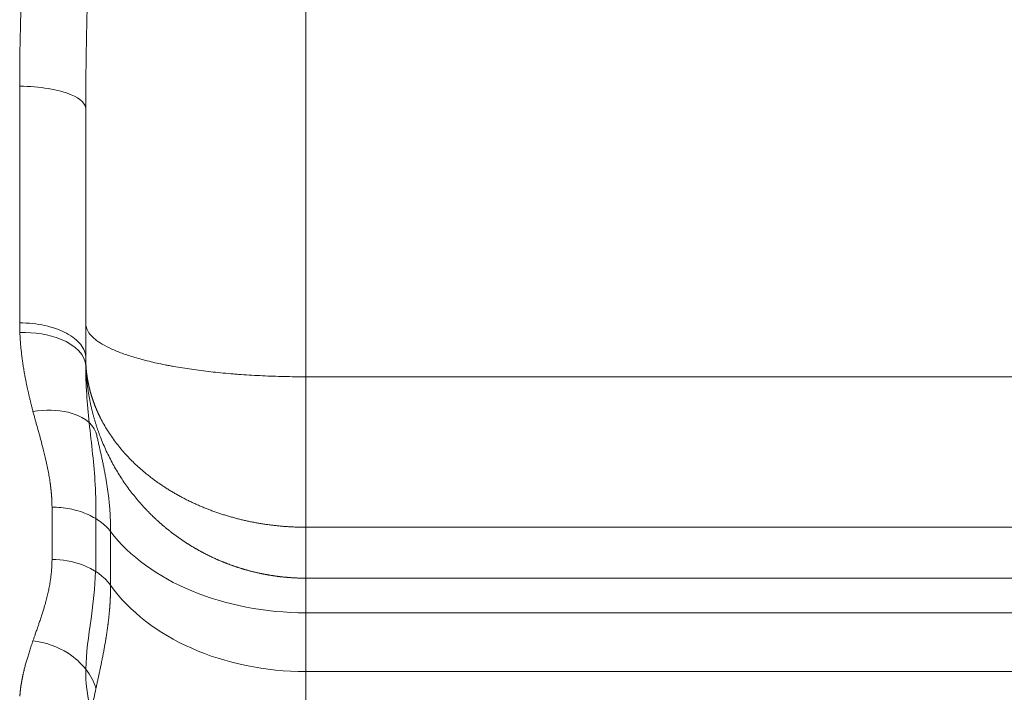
# Model space of a CAD drawing. Header units: millimetres. Extents: x 51337 to 61814, y -21781 to -12277.
# Tile 266 of 378: x 60581 to 60626, y -21254 to -21223. Entities that reach past the tile are written whole.
import ezdxf

# ---------------------------------------------------------------- set-up
doc = ezdxf.new("R2010")
doc.units = ezdxf.units.MM
doc.header["$LTSCALE"] = 0.3175
doc.layers.add('1轮廓实线层', color=7, linetype='Continuous', lineweight=18)

msp = doc.modelspace()

# ---------------------------------------------------------------- linework, layer by layer
at = {"layer": '1轮廓实线层'}
for p, q in [((60594.01597, -21175.27521), (60594.01597, -21239.50138)), ((60581.01597, -21226.29732), (60581.01597, -21237.05019)), ((60584.01597, -21227.31872), (60584.01597, -21237.08809)), ((60584.01597, -21227.31943), (60584.01597, -21237.07415)), ((60594.01597, -21239.50138), (60725.51597, -21239.50138)), ((60594.01597, -21239.50138), (60594.01597, -21246.33985)), ((60582.48341, -21247.80098), (60582.48341, -21245.4286)), ((60584.47658, -21245.94796), (60584.47658, -21248.35401)), ((60585.14477, -21246.53581), (60585.14477, -21248.97723)), ((60594.01597, -21246.33985), (60725.51597, -21246.33985)), ((60594.01597, -21250.22648), (60594.01597, -21248.65354)), ((60594.01597, -21248.65354), (60725.51597, -21248.65354)), ((60594.01597, -21250.22648), (60594.01597, -21252.89807)), ((60725.51597, -21250.22648), (60594.01597, -21250.22648)), ((60594.01597, -21256.53885), (60594.01597, -21252.89807)), ((60594.01597, -21252.89807), (60725.51597, -21252.89807))]:
    msp.add_line(p, q, dxfattribs=at)
for centre, ratio in [((60594.01597, -21243.37237), 0.68541099), ((60594.01597, -21245.61651), 0.72815642)]:
    msp.add_ellipse(centre, major_axis=(10, 0), ratio=ratio, start_param=3.62132129, end_param=4.71238898, dxfattribs=at)
for points, knots in [([(60584.01597, -21187.45716), (60584.01599, -21187.49767), (60584.01601, -21187.57867), (60584.01618, -21187.70023), (60584.01646, -21187.82182), (60584.01685, -21187.94344), (60584.01735, -21188.06509), (60584.01795, -21188.18677), (60584.01865, -21188.30848), (60584.01945, -21188.43022), (60584.02035, -21188.552), (60584.02134, -21188.6738), (60584.02243, -21188.79563), (60584.02361, -21188.91749), (60584.02489, -21189.03939), (60584.02625, -21189.16131), (60584.02769, -21189.28326), (60584.02922, -21189.40525), (60584.03083, -21189.52726), (60584.03252, -21189.64931), (60584.03429, -21189.77138), (60584.03614, -21189.89349), (60584.03806, -21190.01562), (60584.04005, -21190.13779), (60584.04212, -21190.25999), (60584.04425, -21190.38221), (60584.04645, -21190.50447), (60584.04871, -21190.62676), (60584.05104, -21190.74907), (60584.05343, -21190.87142), (60584.05588, -21190.9938), (60584.05839, -21191.11621), (60584.06095, -21191.23865), (60584.06357, -21191.36112), (60584.06624, -21191.48362), (60584.06897, -21191.60615), (60584.07174, -21191.72871), (60584.07456, -21191.8513), (60584.07742, -21191.97392), (60584.08033, -21192.09657), (60584.08328, -21192.21926), (60584.08628, -21192.34197), (60584.08931, -21192.46471), (60584.09238, -21192.58748), (60584.09549, -21192.71029), (60584.09863, -21192.83312), (60584.1018, -21192.95599), (60584.10501, -21193.07888), (60584.10825, -21193.20181), (60584.11151, -21193.32476), (60584.1148, -21193.44775), (60584.11812, -21193.57076), (60584.12146, -21193.69381), (60584.12482, -21193.81689), (60584.12821, -21193.93999), (60584.13161, -21194.06313), (60584.13503, -21194.1863), (60584.13847, -21194.3095), (60584.14193, -21194.43272), (60584.1454, -21194.55598), (60584.14888, -21194.67927), (60584.15237, -21194.80259), (60584.15587, -21194.92594), (60584.15938, -21195.04932), (60584.1629, -21195.17273), (60584.16642, -21195.29617), (60584.16995, -21195.41964), (60584.17348, -21195.54315), (60584.17701, -21195.66668), (60584.18055, -21195.79024), (60584.18408, -21195.91383), (60584.18761, -21196.03745), (60584.19114, -21196.16111), (60584.19467, -21196.28479), (60584.19819, -21196.40851), (60584.2017, -21196.53225), (60584.20521, -21196.65602), (60584.20871, -21196.77983), (60584.2122, -21196.90366), (60584.21567, -21197.02753), (60584.21914, -21197.15143), (60584.22259, -21197.27535), (60584.22603, -21197.39931), (60584.22945, -21197.5233), (60584.23286, -21197.64731), (60584.23625, -21197.77136), (60584.23962, -21197.89544), (60584.24297, -21198.01955), (60584.2463, -21198.14369), (60584.24961, -21198.26786), (60584.2529, -21198.39206), (60584.25616, -21198.51629), (60584.2594, -21198.64055), (60584.26262, -21198.76484), (60584.26581, -21198.88916), (60584.26897, -21199.01351), (60584.27211, -21199.13789), (60584.27521, -21199.2623), (60584.27829, -21199.38675), (60584.28134, -21199.51122), (60584.28435, -21199.63572), (60584.28734, -21199.76026), (60584.29029, -21199.88482), (60584.29321, -21200.00941), (60584.29609, -21200.13404), (60584.29894, -21200.25869), (60584.30175, -21200.38338), (60584.30453, -21200.50809), (60584.30727, -21200.63284), (60584.30997, -21200.75762), (60584.31263, -21200.88242), (60584.31525, -21201.00726), (60584.31784, -21201.13213), (60584.32038, -21201.25702), (60584.32288, -21201.38195), (60584.32534, -21201.50691), (60584.32776, -21201.6319), (60584.33013, -21201.75692), (60584.33246, -21201.88197), (60584.33475, -21202.00705), (60584.33699, -21202.13216), (60584.33919, -21202.2573), (60584.34134, -21202.38247), (60584.34344, -21202.50767), (60584.3455, -21202.6329), (60584.3475, -21202.75816), (60584.34947, -21202.88345), (60584.35138, -21203.00878), (60584.35324, -21203.13413), (60584.35506, -21203.25951), (60584.35682, -21203.38493), (60584.35854, -21203.51037), (60584.3602, -21203.63585), (60584.36182, -21203.76135), (60584.36338, -21203.88688), (60584.36489, -21204.01245), (60584.36635, -21204.13805), (60584.36775, -21204.26367), (60584.36911, -21204.38933), (60584.37041, -21204.51501), (60584.37166, -21204.64073), (60584.37285, -21204.76648), (60584.37399, -21204.89226), (60584.37508, -21205.01807), (60584.37611, -21205.1439), (60584.37708, -21205.26977), (60584.37801, -21205.39567), (60584.37887, -21205.5216), (60584.37968, -21205.64756), (60584.38044, -21205.77355), (60584.38114, -21205.89957), (60584.38179, -21206.02562), (60584.38238, -21206.1517), (60584.38291, -21206.27782), (60584.38339, -21206.40396), (60584.38381, -21206.53013), (60584.38417, -21206.65633), (60584.38448, -21206.78257), (60584.38473, -21206.90883), (60584.38492, -21207.03512), (60584.38506, -21207.16145), (60584.38514, -21207.2878), (60584.38518, -21207.45149), (60584.38509, -21207.65247), (60584.38477, -21207.89069), (60584.38426, -21208.12882), (60584.38355, -21208.36684), (60584.38263, -21208.60477), (60584.38151, -21208.8426), (60584.38019, -21209.08033), (60584.37867, -21209.31796), (60584.37696, -21209.5555), (60584.37505, -21209.79293), (60584.37294, -21210.03027), (60584.37064, -21210.26751), (60584.36815, -21210.50465), (60584.36547, -21210.74169), (60584.36261, -21210.97863), (60584.35956, -21211.21547), (60584.35633, -21211.45222), (60584.35292, -21211.68886), (60584.34933, -21211.92541), (60584.34557, -21212.16186), (60584.34164, -21212.39821), (60584.33754, -21212.63446), (60584.33328, -21212.87062), (60584.32886, -21213.10667), (60584.32429, -21213.34263), (60584.31956, -21213.57848), (60584.31469, -21213.81424), (60584.30967, -21214.0499), (60584.30452, -21214.28546), (60584.29923, -21214.52093), (60584.29382, -21214.75629), (60584.28828, -21214.99156), (60584.28262, -21215.22672), (60584.27685, -21215.46179), (60584.27098, -21215.69676), (60584.265, -21215.93163), (60584.25893, -21216.1664), (60584.25277, -21216.40108), (60584.24652, -21216.63565), (60584.2402, -21216.87013), (60584.23381, -21217.10451), (60584.22736, -21217.33879), (60584.22085, -21217.57297), (60584.21429, -21217.80705), (60584.20769, -21218.04103), (60584.20106, -21218.27492), (60584.1944, -21218.5087), (60584.18772, -21218.74239), (60584.18103, -21218.97598), (60584.17434, -21219.20947), (60584.16766, -21219.44286), (60584.16099, -21219.67616), (60584.15435, -21219.90935), (60584.14773, -21220.14245), (60584.14116, -21220.37544), (60584.13464, -21220.60834), (60584.12818, -21220.84114), (60584.12179, -21221.07384), (60584.11549, -21221.30644), (60584.10927, -21221.53895), (60584.10315, -21221.77135), (60584.09714, -21222.00366), (60584.09125, -21222.23587), (60584.0855, -21222.46798), (60584.07989, -21222.69999), (60584.07443, -21222.9319), (60584.06913, -21223.16371), (60584.06402, -21223.39543), (60584.05909, -21223.62705), (60584.05436, -21223.85856), (60584.04984, -21224.08998), (60584.04554, -21224.3213), (60584.04149, -21224.55253), (60584.03768, -21224.78365), (60584.03413, -21225.01467), (60584.03085, -21225.2456), (60584.02787, -21225.47643), (60584.02518, -21225.70715), (60584.0228, -21225.93778), (60584.02076, -21226.16832), (60584.01905, -21226.39875), (60584.0177, -21226.62908), (60584.01672, -21226.85932), (60584.01609, -21227.08946), (60584.01601, -21227.24276), (60584.01597, -21227.31943)], [0, 0, 0, 0, 0.00312532, 0.00624996, 0.00937395, 0.01249729, 0.01561999, 0.01874206, 0.0218635, 0.02498433, 0.02810456, 0.03122418, 0.03434322, 0.03746168, 0.04057957, 0.04369689, 0.04681366, 0.04992989, 0.05304558, 0.05616075, 0.0592754, 0.06238954, 0.06550318, 0.06861632, 0.07172899, 0.07484118, 0.07795291, 0.08106418, 0.084175, 0.08728539, 0.09039534, 0.09350488, 0.096614, 0.09972272, 0.10283105, 0.10593899, 0.10904656, 0.11215376, 0.1152606, 0.11836709, 0.12147324, 0.12457906, 0.12768456, 0.13078974, 0.13389462, 0.1369992, 0.14010349, 0.14320751, 0.14631126, 0.14941474, 0.15251798, 0.15562097, 0.15872373, 0.16182626, 0.16492858, 0.1680307, 0.17113261, 0.17423434, 0.17733588, 0.18043726, 0.18353847, 0.18663953, 0.18974044, 0.19284122, 0.19594188, 0.19904241, 0.20214284, 0.20524317, 0.20834341, 0.21144357, 0.21454365, 0.21764367, 0.22074364, 0.22384356, 0.22694344, 0.2300433, 0.23314313, 0.23624296, 0.23934279, 0.24244262, 0.24554247, 0.24864235, 0.25174226, 0.25484222, 0.25794222, 0.2610423, 0.26414244, 0.26724266, 0.27034297, 0.27344337, 0.27654389, 0.27964452, 0.28274527, 0.28584616, 0.28894719, 0.29204837, 0.29514971, 0.29825122, 0.3013529, 0.30445478, 0.30755685, 0.31065913, 0.31376161, 0.31686433, 0.31996727, 0.32307046, 0.32617389, 0.32927758, 0.33238154, 0.33548578, 0.3385903, 0.34169512, 0.34480024, 0.34790567, 0.35101142, 0.3541175, 0.35722392, 0.36033069, 0.36343781, 0.3665453, 0.36965317, 0.37276141, 0.37587005, 0.37897909, 0.38208854, 0.38519841, 0.38830871, 0.39141944, 0.39453062, 0.39764225, 0.40075435, 0.40386691, 0.40697996, 0.4100935, 0.41320753, 0.41632208, 0.41943714, 0.42255272, 0.42566884, 0.4287855, 0.43190271, 0.43502048, 0.43813882, 0.44125774, 0.44437724, 0.44749734, 0.45061804, 0.45373936, 0.4568613, 0.45998387, 0.46310707, 0.46623093, 0.46935544, 0.47248062, 0.47560647, 0.47873301, 0.48186023, 0.48498816, 0.48811679, 0.49124615, 0.49437623, 0.49750704, 0.5006386, 0.50654374, 0.5124465, 0.51834694, 0.52424511, 0.53014108, 0.5360349, 0.54192664, 0.54781635, 0.55370409, 0.55958993, 0.56547392, 0.57135612, 0.57723659, 0.58311539, 0.58899259, 0.59486824, 0.6007424, 0.60661513, 0.61248649, 0.61835655, 0.62422536, 0.63009298, 0.63595947, 0.6418249, 0.64768932, 0.65355279, 0.65941538, 0.66527715, 0.67113814, 0.67699844, 0.68285809, 0.68871716, 0.6945757, 0.70043378, 0.70629146, 0.7121488, 0.71800586, 0.7238627, 0.72971938, 0.73557596, 0.7414325, 0.74728906, 0.75314571, 0.7590025, 0.7648595, 0.77071676, 0.77657434, 0.78243232, 0.78829074, 0.79414966, 0.80000915, 0.80586928, 0.81173009, 0.81759165, 0.82345402, 0.82931726, 0.83518143, 0.84104659, 0.8469128, 0.85278012, 0.85864862, 0.86451835, 0.87038937, 0.87626174, 0.88213552, 0.88801078, 0.89388757, 0.89976595, 0.90564599, 0.91152774, 0.91741126, 0.92329661, 0.92918385, 0.93507305, 0.94096426, 0.94685753, 0.95275294, 0.95865054, 0.96455038, 0.97045254, 0.97635706, 0.98226401, 0.98817344, 0.99408542, 1, 1, 1, 1]), ([(60581.01597, -21188.47927), (60581.01597, -21191.92631), (60581.39575, -21199.12584), (60581.59706, -21210.18586), (60581.16861, -21219.29959), (60581.01597, -21224.5738), (60581.01597, -21226.29732)], [0, 0, 0, 0, 0.28571429, 0.57142857, 0.85714286, 1, 1, 1, 1]), ([(60581.01597, -21226.29732), (60581.91357, -21226.29732), (60583.46743, -21226.55403), (60584.01597, -21227.09006), (60584.01597, -21227.31943)], [0, 0, 0, 0, 0.57142857, 1, 1, 1, 1]), ([(60581.01597, -21237.05019), (60581.21232, -21237.05019), (60581.40867, -21237.06053), (60581.79382, -21237.10147), (60581.98262, -21237.13208), (60582.34543, -21237.2124), (60582.51943, -21237.2621), (60582.84594, -21237.3787), (60582.99845, -21237.4456), (60583.27613, -21237.594), (60583.4013, -21237.67551), (60583.61947, -21237.85002), (60583.71247, -21237.94301), (60583.86275, -21238.13691), (60583.92002, -21238.23782), (60583.99664, -21238.44366), (60584.01597, -21238.5486), (60584.01597, -21238.65354)], [0, 0, 0, 0, 0.125, 0.125, 0.25, 0.25, 0.375, 0.375, 0.5, 0.5, 0.625, 0.625, 0.75, 0.75, 0.875, 0.875, 1, 1, 1, 1]), ([(60584.01597, -21237.07415), (60584.01597, -21237.07541), (60584.01598, -21237.07668), (60584.01599, -21237.0792), (60584.016, -21237.08046), (60584.01605, -21237.0843), (60584.01619, -21237.09198), (60584.01683, -21237.1099), (60584.01941, -21237.14566), (60584.02384, -21237.1762), (60584.0356, -21237.23714), (60584.04735, -21237.27757), (60584.09422, -21237.39828), (60584.14094, -21237.47799), (60584.23447, -21237.59642), (60584.26956, -21237.63571), (60584.31839, -21237.68458), (60584.32841, -21237.69435), (60584.3489, -21237.71382), (60584.38033, -21237.74294), (60584.41384, -21237.77181), (60584.53009, -21237.86748), (60584.74527, -21238.01701), (60585.01793, -21238.15969), (60585.31971, -21238.29898), (60585.48515, -21238.36692), (60585.84637, -21238.49936), (60586.03928, -21238.5628), (60586.44896, -21238.68429), (60586.66575, -21238.74235), (60587.12332, -21238.85318), (60587.36409, -21238.90595), (60587.68051, -21238.96855), (60587.74458, -21238.9809), (60587.87427, -21239.00526), (60587.93995, -21239.01728), (60588.13828, -21239.05263), (60588.27255, -21239.07532), (60588.68141, -21239.14081), (60588.96205, -21239.18104), (60589.53929, -21239.25476), (60589.83589, -21239.28826), (60590.29302, -21239.3334), (60590.48605, -21239.35114), (60590.68233, -21239.36752), (60590.76111, -21239.37397), (60590.80064, -21239.37714), (60590.9193, -21239.38645), (60590.99859, -21239.39242), (60591.39593, -21239.42103), (60591.7167, -21239.44005), (60592.36388, -21239.47056), (60592.69029, -21239.48205), (60593.34881, -21239.49745), (60593.68092, -21239.50138), (60594.01597, -21239.50138)], [0, 0, 0, 0, 0.00097656, 0.00097656, 0.00195313, 0.00195313, 0.00390625, 0.0078125, 0.015625, 0.03125, 0.03125, 0.0625, 0.0625, 0.125, 0.125, 0.15625, 0.15625, 0.1640625, 0.1640625, 0.171875, 0.1875, 0.1875, 0.25, 0.3125, 0.3125, 0.375, 0.375, 0.4375, 0.4375, 0.5, 0.5, 0.5625, 0.5625, 0.578125, 0.578125, 0.59375, 0.59375, 0.625, 0.625, 0.6875, 0.6875, 0.75, 0.75, 0.78125, 0.7890625, 0.7890625, 0.796875, 0.796875, 0.8125, 0.8125, 0.875, 0.875, 0.9375, 0.9375, 1, 1, 1, 1]), ([(60581.0241, -21237.48633), (60581.68879, -21237.46972), (60583.24213, -21237.72088), (60584.00523, -21238.52684), (60584.02223, -21239.00716)], [0, 0, 0, 0, 0.42857143, 1, 1, 1, 1]), ([(60581.62005, -21241.07279), (60581.613, -21241.04582), (60581.59896, -21240.99213), (60581.57826, -21240.91181), (60581.55796, -21240.83215), (60581.53807, -21240.75312), (60581.5186, -21240.67475), (60581.49953, -21240.59703), (60581.48087, -21240.51997), (60581.46262, -21240.44356), (60581.44478, -21240.36782), (60581.42735, -21240.29274), (60581.41033, -21240.21833), (60581.39372, -21240.14459), (60581.37752, -21240.07153), (60581.36173, -21239.99914), (60581.34635, -21239.92743), (60581.33138, -21239.85641), (60581.31682, -21239.78607), (60581.30267, -21239.71642), (60581.28893, -21239.64746), (60581.2756, -21239.5792), (60581.26268, -21239.51163), (60581.25016, -21239.44476), (60581.23806, -21239.37859), (60581.2235, -21239.29704), (60581.20675, -21239.20005), (60581.18815, -21239.08757), (60581.17052, -21238.97578), (60581.15383, -21238.8647), (60581.13811, -21238.75432), (60581.12334, -21238.64465), (60581.10952, -21238.53571), (60581.09667, -21238.42748), (60581.08476, -21238.31997), (60581.07382, -21238.2132), (60581.06383, -21238.10717), (60581.05479, -21238.00187), (60581.04672, -21237.89732), (60581.03959, -21237.79352), (60581.03344, -21237.69047), (60581.02818, -21237.5882), (60581.02546, -21237.52018), (60581.0241, -21237.48633)], [0, 0, 0, 0, 0.02346026, 0.04669315, 0.06969876, 0.09247719, 0.11502855, 0.13735294, 0.15945047, 0.18132127, 0.20296544, 0.22438311, 0.2455744, 0.26653945, 0.28727838, 0.30779133, 0.32807845, 0.34813988, 0.36797578, 0.38758631, 0.40697162, 0.42613189, 0.44506729, 0.463778, 0.48226421, 0.50052611, 0.53203236, 0.56326715, 0.59423155, 0.62492662, 0.65535347, 0.68551323, 0.71540708, 0.7450362, 0.77440182, 0.80350522, 0.83234768, 0.86093053, 0.88925515, 0.91732294, 0.94513535, 0.97269386, 1, 1, 1, 1]), ([(60594.01597, -21248.65354), (60593.99984, -21248.65351), (60593.96756, -21248.65347), (60593.91912, -21248.6531), (60593.87065, -21248.65252), (60593.82215, -21248.6517), (60593.77362, -21248.65064), (60593.72507, -21248.64934), (60593.67649, -21248.64781), (60593.62789, -21248.64604), (60593.57926, -21248.64403), (60593.53061, -21248.64179), (60593.48194, -21248.63931), (60593.43325, -21248.63658), (60593.38454, -21248.63362), (60593.33582, -21248.63042), (60593.28707, -21248.62698), (60593.23831, -21248.62329), (60593.18954, -21248.61937), (60593.14076, -21248.6152), (60593.09196, -21248.61079), (60593.04316, -21248.60614), (60592.99434, -21248.60125), (60592.94552, -21248.59612), (60592.89669, -21248.59074), (60592.84785, -21248.58512), (60592.79902, -21248.57925), (60592.75017, -21248.57314), (60592.70133, -21248.56679), (60592.65249, -21248.56019), (60592.60364, -21248.55334), (60592.5548, -21248.54625), (60592.50596, -21248.53891), (60592.45713, -21248.53133), (60592.4083, -21248.5235), (60592.35948, -21248.51542), (60592.31067, -21248.5071), (60592.26187, -21248.49853), (60592.21308, -21248.48971), (60592.1643, -21248.48065), (60592.11553, -21248.47133), (60592.06678, -21248.46177), (60592.01805, -21248.45196), (60591.96933, -21248.4419), (60591.92064, -21248.43159), (60591.87196, -21248.42103), (60591.8233, -21248.41023), (60591.77467, -21248.39917), (60591.72606, -21248.38786), (60591.67747, -21248.37631), (60591.62891, -21248.3645), (60591.58039, -21248.35244), (60591.53188, -21248.34013), (60591.48341, -21248.32757), (60591.43498, -21248.31476), (60591.38657, -21248.3017), (60591.3382, -21248.28839), (60591.28987, -21248.27482), (60591.24157, -21248.26101), (60591.19331, -21248.24694), (60591.1451, -21248.23262), (60591.09692, -21248.21805), (60591.04879, -21248.20323), (60591.0007, -21248.18815), (60590.95265, -21248.17283), (60590.90466, -21248.15725), (60590.85671, -21248.14142), (60590.80881, -21248.12533), (60590.76096, -21248.109), (60590.71317, -21248.09241), (60590.66543, -21248.07557), (60590.61774, -21248.05847), (60590.57011, -21248.04113), (60590.52254, -21248.02353), (60590.47503, -21248.00568), (60590.42757, -21247.98757), (60590.38018, -21247.96922), (60590.33286, -21247.95061), (60590.2856, -21247.93174), (60590.2384, -21247.91263), (60590.19128, -21247.89326), (60590.14422, -21247.87364), (60590.09723, -21247.85377), (60590.05032, -21247.83365), (60590.00348, -21247.81327), (60589.95671, -21247.79264), (60589.91002, -21247.77176), (60589.86341, -21247.75063), (60589.81688, -21247.72924), (60589.77042, -21247.7076), (60589.72405, -21247.68572), (60589.67777, -21247.66358), (60589.63156, -21247.64118), (60589.58545, -21247.61854), (60589.53942, -21247.59565), (60589.49348, -21247.5725), (60589.44763, -21247.5491), (60589.40188, -21247.52546), (60589.35621, -21247.50156), (60589.31065, -21247.47741), (60589.26518, -21247.45301), (60589.2198, -21247.42837), (60589.17453, -21247.40347), (60589.12936, -21247.37832), (60589.08429, -21247.35292), (60589.03932, -21247.32728), (60588.99446, -21247.30138), (60588.9497, -21247.27524), (60588.90505, -21247.24885), (60588.86052, -21247.22221), (60588.81609, -21247.19532), (60588.77178, -21247.16819), (60588.72758, -21247.14081), (60588.68349, -21247.11318), (60588.63952, -21247.0853), (60588.59567, -21247.05718), (60588.55194, -21247.02881), (60588.50833, -21247.0002), (60588.46485, -21246.97134), (60588.42149, -21246.94224), (60588.37825, -21246.91289), (60588.33514, -21246.8833), (60588.29216, -21246.85347), (60588.24931, -21246.82339), (60588.20659, -21246.79307), (60588.16401, -21246.7625), (60588.12155, -21246.7317), (60588.07924, -21246.70065), (60588.03706, -21246.66936), (60587.99502, -21246.63784), (60587.95312, -21246.60607), (60587.91136, -21246.57406), (60587.86975, -21246.54181), (60587.82828, -21246.50932), (60587.78696, -21246.4766), (60587.74578, -21246.44363), (60587.70476, -21246.41043), (60587.66388, -21246.377), (60587.62316, -21246.34332), (60587.58259, -21246.30941), (60587.54217, -21246.27527), (60587.50191, -21246.24089), (60587.46181, -21246.20628), (60587.42187, -21246.17143), (60587.38209, -21246.13635), (60587.34247, -21246.10104), (60587.30302, -21246.0655), (60587.26373, -21246.02972), (60587.22461, -21245.99372), (60587.18565, -21245.95749), (60587.14687, -21245.92102), (60587.10826, -21245.88433), (60587.06982, -21245.84741), (60587.03155, -21245.81026), (60586.99346, -21245.77289), (60586.95554, -21245.73529), (60586.91781, -21245.69747), (60586.88025, -21245.65942), (60586.84288, -21245.62115), (60586.80568, -21245.58265), (60586.76867, -21245.54394), (60586.73185, -21245.505), (60586.57258, -21245.33476), (60586.29646, -21245.01981), (60585.92276, -21244.53804), (60585.56942, -21244.01924), (60585.24065, -21243.46357), (60584.9408, -21242.87159), (60584.75779, -21242.44068), (60584.66246, -21242.19091), (60584.64095, -21242.1335), (60584.61949, -21242.07515), (60584.59811, -21242.01585), (60584.57681, -21241.9556), (60584.55562, -21241.89439), (60584.53455, -21241.83223), (60584.51362, -21241.7691), (60584.49285, -21241.70502), (60584.47224, -21241.63997), (60584.45183, -21241.57395), (60584.43163, -21241.50697), (60584.41166, -21241.43901), (60584.39194, -21241.37008), (60584.37248, -21241.30018), (60584.3533, -21241.2293), (60584.33443, -21241.15744), (60584.31588, -21241.0846), (60584.29768, -21241.01079), (60584.27984, -21240.936), (60584.26238, -21240.86022), (60584.24533, -21240.78347), (60584.22871, -21240.70574), (60584.21253, -21240.62703), (60584.19682, -21240.54735), (60584.18161, -21240.46668), (60584.1669, -21240.38504), (60584.15273, -21240.30243), (60584.13912, -21240.21885), (60584.12609, -21240.1343), (60584.11366, -21240.04879), (60584.10186, -21239.96231), (60584.09071, -21239.87487), (60584.08022, -21239.78648), (60584.07044, -21239.69713), (60584.06138, -21239.60684), (60584.05306, -21239.51561), (60584.04551, -21239.42345), (60584.03876, -21239.33035), (60584.03282, -21239.23633), (60584.02773, -21239.1414), (60584.02351, -21239.04555), (60584.02017, -21238.94881), (60584.01778, -21238.85117), (60584.01626, -21238.75264), (60584.01607, -21238.68667), (60584.01597, -21238.65354)], [0, 0, 0, 0, 0.00302255, 0.00604713, 0.00907377, 0.01210246, 0.0151332, 0.01816602, 0.02120091, 0.02423787, 0.02727692, 0.03031805, 0.03336128, 0.03640662, 0.03945405, 0.04250361, 0.04555528, 0.04860907, 0.05166499, 0.05472305, 0.05778326, 0.0608456, 0.06391011, 0.06697677, 0.07004559, 0.07311658, 0.07618975, 0.07926511, 0.08234265, 0.08542238, 0.08850431, 0.09158844, 0.09467479, 0.09776334, 0.10085412, 0.10394713, 0.10704237, 0.11013984, 0.11323956, 0.11634153, 0.11944575, 0.12255223, 0.12566098, 0.12877199, 0.13188528, 0.13500086, 0.13811872, 0.14123887, 0.14436132, 0.14748608, 0.15061314, 0.15374252, 0.15687421, 0.16000823, 0.16314458, 0.16628327, 0.16942429, 0.17256767, 0.17571339, 0.17886147, 0.18201191, 0.18516472, 0.1883199, 0.19147746, 0.19463741, 0.19779974, 0.20096446, 0.20413158, 0.20730111, 0.21047304, 0.21364739, 0.21682416, 0.22000335, 0.22318497, 0.22636902, 0.22955552, 0.23274446, 0.23593585, 0.23912969, 0.242326, 0.24552477, 0.248726, 0.25192972, 0.25513591, 0.25834459, 0.26155576, 0.26476942, 0.26798559, 0.27120425, 0.27442543, 0.27764913, 0.28087534, 0.28410407, 0.28733534, 0.29056914, 0.29380548, 0.29704436, 0.3002858, 0.30352978, 0.30677633, 0.31002543, 0.31327711, 0.31653136, 0.31978818, 0.32304759, 0.32630959, 0.32957418, 0.33284136, 0.33611115, 0.33938354, 0.34265854, 0.34593616, 0.3492164, 0.35249926, 0.35578475, 0.35907288, 0.36236364, 0.36565705, 0.36895311, 0.37225182, 0.37555318, 0.37885721, 0.38216391, 0.38547327, 0.38878531, 0.39210003, 0.39541744, 0.39873753, 0.40206032, 0.4053858, 0.40871399, 0.41204488, 0.41537849, 0.41871481, 0.42205385, 0.42539562, 0.42874011, 0.43208734, 0.43543731, 0.43879001, 0.44214547, 0.44550367, 0.44886463, 0.45222836, 0.45559484, 0.45896409, 0.46233612, 0.46571092, 0.4690885, 0.47246887, 0.47585203, 0.47923798, 0.48262673, 0.48601828, 0.48941264, 0.49280981, 0.4962098, 0.4996126, 0.50301823, 0.50642668, 0.50983797, 0.51325209, 0.51666905, 0.55440262, 0.59336959, 0.63357413, 0.67502001, 0.71771068, 0.76164928, 0.76555327, 0.76951403, 0.77353153, 0.7776058, 0.78173683, 0.78592463, 0.79016919, 0.79447052, 0.79882862, 0.80324349, 0.80771513, 0.81224355, 0.81682875, 0.82147072, 0.82616948, 0.83092501, 0.83573733, 0.84060643, 0.84553232, 0.850515, 0.85555446, 0.86065071, 0.86580376, 0.87101359, 0.87628022, 0.88160364, 0.88698385, 0.89242086, 0.89791467, 0.90346527, 0.90907267, 0.91473687, 0.92045787, 0.92623567, 0.93207028, 0.93796168, 0.94390989, 0.9499149, 0.95597672, 0.96209534, 0.96827076, 0.97450299, 0.98079203, 0.98713788, 0.99354054, 1, 1, 1, 1]), ([(60584.01597, -21238.65354), (60584.016, -21238.66623), (60584.01605, -21238.69156), (60584.01645, -21238.7295), (60584.01708, -21238.76732), (60584.01797, -21238.805), (60584.0191, -21238.84256), (60584.02049, -21238.87999), (60584.02211, -21238.91728), (60584.02397, -21238.95444), (60584.02607, -21238.99147), (60584.0284, -21239.02836), (60584.03096, -21239.06512), (60584.03376, -21239.10175), (60584.03678, -21239.13824), (60584.04002, -21239.17459), (60584.04348, -21239.2108), (60584.04716, -21239.24688), (60584.05106, -21239.28282), (60584.05517, -21239.31862), (60584.05949, -21239.35427), (60584.06401, -21239.38979), (60584.06875, -21239.42516), (60584.07368, -21239.4604), (60584.07881, -21239.49549), (60584.08414, -21239.53043), (60584.08967, -21239.56524), (60584.09539, -21239.5999), (60584.10129, -21239.63441), (60584.10738, -21239.66878), (60584.11366, -21239.703), (60584.12012, -21239.73708), (60584.12676, -21239.771), (60584.13357, -21239.80479), (60584.14056, -21239.83842), (60584.14772, -21239.8719), (60584.15505, -21239.90524), (60584.16254, -21239.93842), (60584.1702, -21239.97146), (60584.17802, -21240.00434), (60584.186, -21240.03708), (60584.19413, -21240.06966), (60584.20242, -21240.10209), (60584.21086, -21240.13437), (60584.21945, -21240.1665), (60584.22819, -21240.19847), (60584.23707, -21240.23029), (60584.24609, -21240.26196), (60584.25526, -21240.29347), (60584.26456, -21240.32483), (60584.27399, -21240.35604), (60584.28356, -21240.38709), (60584.29325, -21240.41799), (60584.30308, -21240.44873), (60584.31302, -21240.47931), (60584.3231, -21240.50974), (60584.33329, -21240.54001), (60584.3436, -21240.57013), (60584.35403, -21240.60009), (60584.36457, -21240.62989), (60584.37522, -21240.65953), (60584.38598, -21240.68902), (60584.39685, -21240.71835), (60584.40782, -21240.74752), (60584.4189, -21240.77654), (60584.43007, -21240.80539), (60584.44135, -21240.83409), (60584.45272, -21240.86263), (60584.46418, -21240.89101), (60584.47574, -21240.91923), (60584.48738, -21240.94729), (60584.49911, -21240.9752), (60584.51093, -21241.00294), (60584.52283, -21241.03053), (60584.53481, -21241.05795), (60584.54687, -21241.08522), (60584.55901, -21241.11233), (60584.57122, -21241.13927), (60584.5835, -21241.16606), (60584.59585, -21241.19269), (60584.60828, -21241.21915), (60584.62076, -21241.24546), (60584.63332, -21241.27161), (60584.64593, -21241.29759), (60584.65861, -21241.32342), (60584.67134, -21241.34909), (60584.77553, -21241.55683), (60584.9899, -21241.93657), (60585.35676, -21242.46831), (60585.76548, -21242.96557), (60586.20982, -21243.42692), (60586.5525, -21243.73385), (60586.76384, -21243.90822), (60586.83324, -21243.96435), (60586.9033, -21244.01989), (60586.97401, -21244.07484), (60587.04537, -21244.12921), (60587.11735, -21244.18298), (60587.18996, -21244.23614), (60587.26319, -21244.28871), (60587.33702, -21244.34067), (60587.41144, -21244.39202), (60587.48646, -21244.44276), (60587.56205, -21244.49288), (60587.63821, -21244.54237), (60587.71493, -21244.59125), (60587.79221, -21244.6395), (60587.87002, -21244.68712), (60587.94837, -21244.7341), (60588.02724, -21244.78045), (60588.10662, -21244.82616), (60588.18651, -21244.87123), (60588.26689, -21244.91565), (60588.34775, -21244.95943), (60588.4291, -21245.00255), (60588.51091, -21245.04503), (60588.59318, -21245.08684), (60588.67589, -21245.128), (60588.75905, -21245.1685), (60588.84264, -21245.20834), (60588.92664, -21245.24751), (60589.01106, -21245.28601), (60589.09587, -21245.32385), (60589.18108, -21245.36101), (60589.26667, -21245.3975), (60589.35264, -21245.43332), (60589.43897, -21245.46846), (60589.52565, -21245.50291), (60589.61268, -21245.53669), (60589.70004, -21245.56979), (60589.78774, -21245.6022), (60589.87574, -21245.63393), (60589.96406, -21245.66497), (60590.05267, -21245.69532), (60590.14157, -21245.72498), (60590.23076, -21245.75395), (60590.32021, -21245.78223), (60590.40992, -21245.80981), (60590.49989, -21245.8367), (60590.5901, -21245.8629), (60590.68054, -21245.88839), (60590.77121, -21245.91319), (60590.86209, -21245.9373), (60590.95317, -21245.9607), (60591.04446, -21245.98341), (60591.13593, -21246.00541), (60591.22758, -21246.02672), (60591.31939, -21246.04732), (60591.41137, -21246.06722), (60591.5035, -21246.08642), (60591.59578, -21246.10492), (60591.68818, -21246.12272), (60591.78071, -21246.13981), (60591.87336, -21246.1562), (60591.96611, -21246.17189), (60592.05896, -21246.18687), (60592.15189, -21246.20116), (60592.24491, -21246.21474), (60592.338, -21246.22762), (60592.43115, -21246.23979), (60592.52435, -21246.25127), (60592.6176, -21246.26204), (60592.71089, -21246.27212), (60592.8042, -21246.28149), (60592.89753, -21246.29016), (60592.99088, -21246.29814), (60593.08422, -21246.30541), (60593.17756, -21246.31199), (60593.27088, -21246.31788), (60593.36418, -21246.32306), (60593.45745, -21246.32755), (60593.55068, -21246.33135), (60593.64386, -21246.33445), (60593.73699, -21246.33687), (60593.83005, -21246.33858), (60593.92304, -21246.33965), (60593.98501, -21246.33978), (60594.01597, -21246.33985)], [0, 0, 0, 0, 0.0032939, 0.00657619, 0.00984687, 0.01310593, 0.01635337, 0.01958919, 0.02281339, 0.02602596, 0.0292269, 0.03241622, 0.0355939, 0.03875994, 0.04191435, 0.04505711, 0.04818824, 0.05130771, 0.05441554, 0.05751172, 0.06059625, 0.06366912, 0.06673033, 0.06977989, 0.07281778, 0.075844, 0.07885856, 0.08186145, 0.08485267, 0.08783221, 0.09080008, 0.09375627, 0.09670077, 0.0996336, 0.10255474, 0.10546419, 0.10836195, 0.11124802, 0.11412239, 0.11698507, 0.11983605, 0.12267532, 0.1255029, 0.12831877, 0.13112293, 0.13391538, 0.13669612, 0.13946515, 0.14222246, 0.14496806, 0.14770193, 0.15042408, 0.15313451, 0.15583321, 0.15852019, 0.16119543, 0.16385895, 0.16651073, 0.16915077, 0.17177908, 0.17439565, 0.17700047, 0.17959356, 0.1821749, 0.18474449, 0.18730234, 0.18984843, 0.19238278, 0.19490537, 0.1974162, 0.19991528, 0.2024026, 0.20487816, 0.20734196, 0.209794, 0.21223427, 0.21466278, 0.21707951, 0.21948448, 0.22187768, 0.22425911, 0.22662876, 0.22898664, 0.23133274, 0.23366706, 0.2359896, 0.23830037, 0.2901311, 0.34056664, 0.38960458, 0.43724419, 0.48348652, 0.48988603, 0.49627713, 0.50265983, 0.50903417, 0.51540014, 0.52175778, 0.5281071, 0.53444811, 0.54078085, 0.54710532, 0.55342155, 0.55972955, 0.56602936, 0.572321, 0.57860447, 0.58487982, 0.59114705, 0.5974062, 0.60365729, 0.60990034, 0.61613538, 0.62236244, 0.62858154, 0.6347927, 0.64099596, 0.64719134, 0.65337887, 0.65955858, 0.66573049, 0.67189465, 0.67805107, 0.68419978, 0.69034083, 0.69647423, 0.70260002, 0.70871823, 0.7148289, 0.72093206, 0.72702774, 0.73311597, 0.73919679, 0.74527023, 0.75133633, 0.75739513, 0.76344665, 0.76949094, 0.77552804, 0.78155797, 0.78758078, 0.7935965, 0.79960517, 0.80560684, 0.81160153, 0.81758929, 0.82357016, 0.82954418, 0.83551139, 0.84147182, 0.84742552, 0.85337254, 0.8593129, 0.86524666, 0.87117386, 0.87709453, 0.88300873, 0.88891649, 0.89481785, 0.90071287, 0.90660158, 0.91248403, 0.91836026, 0.92423032, 0.93009425, 0.9359521, 0.94180391, 0.94764972, 0.95348959, 0.95932356, 0.96515168, 0.97097398, 0.97679052, 0.98260135, 0.98840651, 0.99420604, 1, 1, 1, 1]), ([(60584.48065, -21242.01607), (60584.30501, -21241.5941), (60583.49046, -21241.01589), (60582.18075, -21240.98464), (60581.62005, -21241.07279)], [0, 0, 0, 0, 0.57142857, 1, 1, 1, 1]), ([(60582.48341, -21245.4286), (60582.48339, -21245.41578), (60582.48334, -21245.39008), (60582.48299, -21245.3514), (60582.48241, -21245.31254), (60582.48161, -21245.27348), (60582.48057, -21245.23423), (60582.4793, -21245.19479), (60582.47781, -21245.15516), (60582.47608, -21245.11533), (60582.47412, -21245.07531), (60582.47193, -21245.0351), (60582.46951, -21244.99469), (60582.46687, -21244.95409), (60582.46399, -21244.9133), (60582.46088, -21244.87231), (60582.45754, -21244.83112), (60582.45397, -21244.78974), (60582.45017, -21244.74816), (60582.44614, -21244.70638), (60582.44188, -21244.66441), (60582.43739, -21244.62223), (60582.43267, -21244.57986), (60582.42772, -21244.5373), (60582.42254, -21244.49453), (60582.41713, -21244.45156), (60582.41148, -21244.4084), (60582.39613, -21244.29502), (60582.36778, -21244.10781), (60582.32113, -21243.84283), (60582.26629, -21243.56685), (60582.1889, -21243.21369), (60582.07567, -21242.75377), (60581.96019, -21242.32051), (60581.85423, -21241.93581), (60581.78826, -21241.69613), (60581.72746, -21241.47388), (60581.68731, -21241.32555), (60581.65194, -21241.19374), (60581.63019, -21241.11122), (60581.62005, -21241.07279)], [0, 0, 0, 0, 0.00912059, 0.01827833, 0.02747338, 0.03670591, 0.04597608, 0.05528407, 0.06463003, 0.07401412, 0.08343651, 0.09289734, 0.10239678, 0.11193498, 0.12151208, 0.13112824, 0.1407836, 0.15047831, 0.16021251, 0.16998635, 0.17979997, 0.18965349, 0.19954707, 0.20948083, 0.21945491, 0.22946944, 0.23952456, 0.24962038, 0.3086545, 0.37001903, 0.43373427, 0.49981838, 0.61384914, 0.74998421, 0.79559706, 0.8749871, 0.9118883, 0.94502413, 0.97439466, 1, 1, 1, 1]), ([(60584.46636, -21245.94176), (60584.48173, -21245.43523), (60584.47602, -21244.91857), (60584.39359, -21243.48523), (60584.27426, -21242.54877), (60584.17307, -21241.58951)], [0, 0, 0, 0, 0.36762938, 0.36762938, 1, 1, 1, 1]), ([(60584.48065, -21242.01607), (60584.48799, -21242.04831), (60584.50266, -21242.11277), (60584.52474, -21242.20915), (60584.5468, -21242.30527), (60584.56884, -21242.40112), (60584.59082, -21242.49675), (60584.6127, -21242.59219), (60584.63447, -21242.68747), (60584.65609, -21242.78261), (60584.67753, -21242.87766), (60584.69878, -21242.97264), (60584.7198, -21243.0676), (60584.74058, -21243.16256), (60584.76108, -21243.25755), (60584.78129, -21243.35262), (60584.80117, -21243.4478), (60584.82072, -21243.54313), (60584.83991, -21243.63865), (60584.85871, -21243.73438), (60584.87712, -21243.83038), (60584.8951, -21243.92668), (60584.91265, -21244.02331), (60584.93004, -21244.122), (60584.94719, -21244.22264), (60584.96403, -21244.32511), (60584.98022, -21244.42759), (60584.99573, -21244.53013), (60585.01057, -21244.63275), (60585.02469, -21244.73549), (60585.0381, -21244.83838), (60585.05077, -21244.94146), (60585.06269, -21245.04476), (60585.07384, -21245.14831), (60585.08422, -21245.25217), (60585.09381, -21245.35635), (60585.1026, -21245.46091), (60585.11058, -21245.56587), (60585.11775, -21245.67129), (60585.12409, -21245.7772), (60585.1296, -21245.88364), (60585.13427, -21245.99066), (60585.1381, -21246.09829), (60585.14108, -21246.20658), (60585.1432, -21246.31559), (60585.14453, -21246.42532), (60585.14469, -21246.49893), (60585.14477, -21246.53581)], [0, 0, 0, 0, 0.02167755, 0.04332609, 0.06494855, 0.08654791, 0.10812725, 0.12968972, 0.15123854, 0.17277699, 0.19430845, 0.21583635, 0.23736419, 0.25889556, 0.28043409, 0.3019835, 0.32354756, 0.34513013, 0.3667351, 0.38836645, 0.41002821, 0.43172446, 0.45345936, 0.47523711, 0.49818892, 0.52108267, 0.54392455, 0.56672084, 0.5894779, 0.61220215, 0.6349001, 0.6575783, 0.68024337, 0.70290199, 0.72556091, 0.7482269, 0.7709068, 0.79360749, 0.81633588, 0.83909892, 0.8619036, 0.88475692, 0.90766592, 0.93063765, 0.95367919, 0.97679761, 1, 1, 1, 1]), ([(60585.14477, -21246.53581), (60585.08183, -21246.45288), (60585.01062, -21246.3729), (60584.85299, -21246.22032), (60584.76658, -21246.14772), (60584.58016, -21246.01124), (60584.48014, -21245.94737), (60584.26838, -21245.82953), (60584.15662, -21245.77557), (60583.92345, -21245.67856), (60583.80203, -21245.63552), (60583.55178, -21245.56114), (60583.42294, -21245.52981), (60583.16026, -21245.47944), (60583.02641, -21245.46041), (60582.75618, -21245.43499), (60582.61979, -21245.4286), (60582.48341, -21245.4286)], [0, 0, 0, 0, 0.125, 0.125, 0.25, 0.25, 0.375, 0.375, 0.5, 0.5, 0.625, 0.625, 0.75, 0.75, 0.875, 0.875, 1, 1, 1, 1]), ([(60594.01597, -21246.33985), (60594.01597, -21246.5162), (60594.01597, -21246.68548), (60594.01597, -21247.00729), (60594.01597, -21247.15981), (60594.01597, -21247.44568), (60594.01597, -21247.57903), (60594.01597, -21247.82446), (60594.01597, -21247.93655), (60594.01597, -21248.13769), (60594.01597, -21248.22675), (60594.01597, -21248.38044), (60594.01597, -21248.44507), (60594.01597, -21248.54889), (60594.01597, -21248.58808), (60594.01597, -21248.64012), (60594.01597, -21248.65331), (60594.01597, -21248.65351)], [0, 0, 0, 0, 0.12516803, 0.12516803, 0.25033606, 0.25033606, 0.37550409, 0.37550409, 0.50067212, 0.50067212, 0.62584015, 0.62584015, 0.75100819, 0.75100819, 0.87617622, 0.87617622, 1, 1, 1, 1]), ([(60581.62005, -21251.4973), (60581.62663, -21251.47818), (60581.64046, -21251.43803), (60581.6624, -21251.37475), (60581.68647, -21251.30555), (60581.71268, -21251.23038), (60581.74103, -21251.14918), (60581.78376, -21251.02696), (60581.834, -21250.88268), (60581.88474, -21250.73558), (60581.93553, -21250.58705), (60581.99012, -21250.42332), (60582.05237, -21250.23023), (60582.10851, -21250.04902), (60582.1586, -21249.87994), (60582.21185, -21249.6902), (60582.2668, -21249.47737), (60582.32172, -21249.23884), (60582.36841, -21249.00635), (60582.39888, -21248.82709), (60582.41769, -21248.69988), (60582.42821, -21248.62293), (60582.43781, -21248.54635), (60582.4465, -21248.47012), (60582.45428, -21248.39427), (60582.46114, -21248.31879), (60582.46709, -21248.24369), (60582.47212, -21248.16896), (60582.47623, -21248.09462), (60582.47944, -21248.02067), (60582.48172, -21247.94711), (60582.48314, -21247.87396), (60582.48332, -21247.82524), (60582.48341, -21247.80098)], [0, 0, 0, 0, 0.0166586, 0.03498971, 0.05499337, 0.07666961, 0.10001844, 0.12503989, 0.18178384, 0.22346464, 0.2500823, 0.30746786, 0.36116062, 0.41116248, 0.45747581, 0.50010357, 0.56597879, 0.62961073, 0.69101846, 0.75022318, 0.77032905, 0.79028214, 0.81008349, 0.82973417, 0.84923528, 0.86858794, 0.88779331, 0.90685255, 0.92576687, 0.94453751, 0.96316571, 0.98165277, 1, 1, 1, 1]), ([(60585.14477, -21248.97723), (60584.85702, -21248.57449), (60584.04269, -21247.98968), (60582.95101, -21247.80098), (60582.48341, -21247.80098)], [0, 0, 0, 0, 0.57142857, 1, 1, 1, 1]), ([(60584.01774, -21252.79087), (60584.0324, -21252.06054), (60584.14581, -21251.29746), (60584.35074, -21249.80815), (60584.43246, -21249.09), (60584.46276, -21248.3451)], [0, 0, 0, 0, 0.5350577, 0.5350577, 1, 1, 1, 1]), ([(60585.14477, -21248.97723), (60585.14475, -21248.99463), (60585.14471, -21249.02941), (60585.14438, -21249.08167), (60585.14385, -21249.13392), (60585.1431, -21249.18619), (60585.14214, -21249.23847), (60585.14097, -21249.29075), (60585.13958, -21249.34305), (60585.13798, -21249.39537), (60585.13617, -21249.44769), (60585.13415, -21249.50004), (60585.13192, -21249.55241), (60585.12948, -21249.60479), (60585.12683, -21249.6572), (60585.12397, -21249.70963), (60585.1209, -21249.76208), (60585.11762, -21249.81457), (60585.11414, -21249.86708), (60585.11046, -21249.91962), (60585.10656, -21249.9722), (60585.10247, -21250.02481), (60585.09817, -21250.07746), (60585.09368, -21250.13015), (60585.08898, -21250.18288), (60585.08408, -21250.23566), (60585.07899, -21250.28848), (60585.0737, -21250.34135), (60585.06822, -21250.39427), (60585.06254, -21250.44725), (60585.05667, -21250.50028), (60585.05062, -21250.55337), (60585.04437, -21250.60652), (60585.03794, -21250.65974), (60585.03133, -21250.71303), (60585.02453, -21250.76638), (60585.01756, -21250.81981), (60585.0104, -21250.87331), (60585.00307, -21250.92689), (60584.99557, -21250.98055), (60584.98789, -21251.0343), (60584.98004, -21251.08813), (60584.97203, -21251.14206), (60584.96385, -21251.19608), (60584.95551, -21251.25019), (60584.94701, -21251.30441), (60584.93835, -21251.35873), (60584.92227, -21251.45803), (60584.89812, -21251.60224), (60584.86491, -21251.7913), (60584.83035, -21251.97999), (60584.79455, -21252.16832), (60584.75763, -21252.35632), (60584.71974, -21252.54401), (60584.68101, -21252.73141), (60584.64161, -21252.91854), (60584.60169, -21253.10546), (60584.56143, -21253.29216), (60584.52097, -21253.47874), (60584.4941, -21253.60278), (60584.48065, -21253.66487)], [0, 0, 0, 0, 0.01161638, 0.02321077, 0.03478407, 0.04633717, 0.05787094, 0.06938628, 0.08088408, 0.09236521, 0.10383056, 0.11528102, 0.12671746, 0.13814077, 0.14955183, 0.16095152, 0.1723407, 0.18372026, 0.19509107, 0.206454, 0.21780991, 0.22915968, 0.24050417, 0.25184424, 0.26318075, 0.27451455, 0.2858465, 0.29717745, 0.30850825, 0.31983974, 0.33117277, 0.34250816, 0.35384676, 0.36518939, 0.37653688, 0.38789006, 0.39924974, 0.41061674, 0.42199187, 0.43337594, 0.44476974, 0.45617407, 0.46758974, 0.47901751, 0.49045819, 0.50191254, 0.51338135, 0.52486537, 0.5647743, 0.60454701, 0.6442088, 0.68378433, 0.72329753, 0.76277165, 0.80222916, 0.8416918, 0.88118048, 0.92071534, 0.96031569, 1, 1, 1, 1]), ([(60581.0241, -21254.01831), (60581.02474, -21254.00772), (60581.02601, -21253.98648), (60581.02819, -21253.95449), (60581.03058, -21253.92232), (60581.0332, -21253.88995), (60581.03605, -21253.85739), (60581.03912, -21253.82463), (60581.04242, -21253.79168), (60581.04595, -21253.75853), (60581.0497, -21253.72519), (60581.05367, -21253.69165), (60581.05787, -21253.65792), (60581.0623, -21253.62398), (60581.06695, -21253.58985), (60581.07183, -21253.55552), (60581.07693, -21253.52098), (60581.08226, -21253.48625), (60581.08782, -21253.45132), (60581.0936, -21253.41618), (60581.0996, -21253.38084), (60581.10584, -21253.3453), (60581.11229, -21253.30955), (60581.11898, -21253.2736), (60581.12588, -21253.23744), (60581.13302, -21253.20108), (60581.14038, -21253.16451), (60581.14796, -21253.12773), (60581.15577, -21253.09075), (60581.16381, -21253.05355), (60581.17207, -21253.01615), (60581.18056, -21252.97853), (60581.18927, -21252.94071), (60581.19821, -21252.90267), (60581.20738, -21252.86442), (60581.21677, -21252.82596), (60581.23024, -21252.77174), (60581.24832, -21252.70109), (60581.27164, -21252.61326), (60581.29634, -21252.52323), (60581.32245, -21252.43097), (60581.34995, -21252.33646), (60581.37884, -21252.23968), (60581.40913, -21252.1406), (60581.44081, -21252.03921), (60581.47389, -21251.93548), (60581.50837, -21251.82939), (60581.54425, -21251.7209), (60581.58148, -21251.61004), (60581.60712, -21251.53511), (60581.62005, -21251.4973)], [0, 0, 0, 0, 0.01322702, 0.02651367, 0.03986013, 0.05326657, 0.06673316, 0.08026008, 0.09384749, 0.10749557, 0.12120448, 0.13497438, 0.14880543, 0.1626978, 0.17665163, 0.19066708, 0.20474431, 0.21888346, 0.23308468, 0.24734813, 0.26167394, 0.27606225, 0.29051322, 0.30502697, 0.31960364, 0.33424338, 0.3489463, 0.36371256, 0.37854227, 0.39343556, 0.40839256, 0.4234134, 0.4384982, 0.45364708, 0.46886017, 0.48413758, 0.49947943, 0.53337775, 0.56803958, 0.60346609, 0.63965838, 0.67661748, 0.71434434, 0.75283988, 0.79210496, 0.83214037, 0.87294689, 0.91452522, 0.95687604, 1, 1, 1, 1]), ([(60581.62005, -21251.4973), (60582.18075, -21251.56462), (60583.49046, -21252.03243), (60584.30501, -21253.05506), (60584.48065, -21253.66487)], [0, 0, 0, 0, 0.42857143, 1, 1, 1, 1]), ([(60584.27542, -21254.64332), (60584.26101, -21254.60224), (60584.2473, -21254.56098), (60584.06357, -21253.97612), (60584.00673, -21253.39585), (60584.0178, -21252.79095)], [0, 0, 0, 0, 0.07083157, 0.07083157, 1, 1, 1, 1]), ([(60584.48065, -21253.66487), (60584.47461, -21253.69281), (60584.46252, -21253.7487), (60584.44448, -21253.83241), (60584.42651, -21253.91603), (60584.40866, -21253.99956), (60584.39093, -21254.083), (60584.37334, -21254.16636), (60584.35591, -21254.24962), (60584.33866, -21254.3328), (60584.32162, -21254.41589), (60584.30479, -21254.49889), (60584.28821, -21254.58181), (60584.27189, -21254.66463), (60584.25586, -21254.74736), (60584.24013, -21254.83), (60584.22473, -21254.91255), (60584.20968, -21254.995), (60584.19501, -21255.07735), (60584.18072, -21255.15961), (60584.16686, -21255.24176), (60584.15344, -21255.32381), (60584.14049, -21255.40575), (60584.12802, -21255.48757), (60584.11607, -21255.56929), (60584.10466, -21255.65088), (60584.09381, -21255.73235), (60584.08356, -21255.8137), (60584.07392, -21255.8949), (60584.06491, -21255.97597), (60584.05658, -21256.0569), (60584.04894, -21256.13767), (60584.04202, -21256.21828), (60584.03584, -21256.29873), (60584.03046, -21256.37899), (60584.02581, -21256.4591), (60584.02342, -21256.51225), (60584.02223, -21256.53885)], [0, 0, 0, 0, 0.02796661, 0.055948, 0.08394644, 0.11196413, 0.14000321, 0.1680658, 0.19615394, 0.22426967, 0.25241493, 0.28059166, 0.30880172, 0.33704694, 0.36532911, 0.39364997, 0.42201122, 0.45041452, 0.47886148, 0.50735368, 0.53589265, 0.5644799, 0.59311689, 0.62180504, 0.65054574, 0.67934036, 0.70819023, 0.73709664, 0.76606086, 0.79508413, 0.82416768, 0.85331269, 0.88252033, 0.91179176, 0.9411281, 0.97053048, 1, 1, 1, 1])]:
    msp.add_open_spline(points, degree=3, knots=knots, dxfattribs=at)
for points in [[(60581.0241, -21237.48633), (60581.01868, -21237.34099), (60581.01597, -21237.19561), (60581.01597, -21237.05019)], [(60584.17334, -21241.58975), (60584.08316, -21240.73078), (60584.01047, -21239.84889), (60584.0182, -21238.94817)]]:
    msp.add_open_spline(points, degree=3, dxfattribs=at)
msp.add_rational_spline([(60584.01597, -21237.07415), (60584.01597, -21237.60485), (60584.01597, -21238.13135), (60584.01597, -21238.65354)], [1, 0.999930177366, 0.999930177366, 1], degree=3, dxfattribs=at)

doc.saveas('drawing.dxf')
